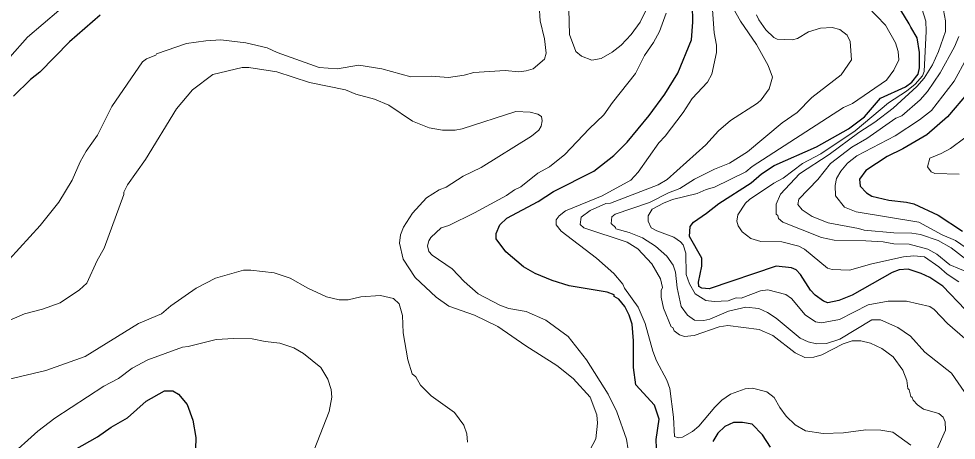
# Model space of a CAD drawing. Extents: x 598.3 to 623.2, y 6902.2 to 6930.1.
# Drawn here: x 619.804 to 621.901, y 6907.601 to 6908.544 of the extents above; entities that cross this region are included whole.
import ezdxf

# ---------------------------------------------------------------- set-up
doc = ezdxf.new("R2010")
doc.units = 0
doc.header["$LTSCALE"] = 0.032
doc.layers.add('1', color=7, linetype='Continuous', lineweight=25)
doc.layers.add('2', color=7, linetype='Continuous', lineweight=13)

msp = doc.modelspace()

# ---------------------------------------------------------------- linework, layer by layer
at = {"layer": '1'}
for points in [[(621.2306, 6907.5828), (621.2299, 6907.6022), (621.2363, 6907.648), (621.226, 6907.6789), (621.1844, 6907.7245), (621.1789, 6907.7631), (621.1796, 6907.8228), (621.1765, 6907.8602), (621.1698, 6907.8807), (621.1602, 6907.8998), (621.1462, 6907.9161), (621.1363, 6907.9223), (621.1363, 6907.9258), (621.1204, 6907.9319), (621.0355, 6907.9459), (620.997, 6907.958), (620.9589, 6907.9741), (620.9335, 6907.9888), (620.8933, 6908.0226), (620.8721, 6908.0515), (620.8721, 6908.0633), (620.8802, 6908.0827), (620.8961, 6908.0979), (620.9657, 6908.1352), (621.0002, 6908.1574), (621.0904, 6908.2024), (621.1353, 6908.2375), (621.1648, 6908.2679), (621.2142, 6908.3275), (621.2492, 6908.3749), (621.2787, 6908.4218), (621.3089, 6908.4965), (621.3123, 6908.5358), (621.3107, 6908.6141)], [(621.9215, 6907.8932), (621.8715, 6907.9454), (621.842, 6907.9652), (621.8227, 6907.9741), (621.7934, 6907.9832), (621.7739, 6907.9823), (621.7576, 6907.9759), (621.6683, 6907.9256), (621.6385, 6907.913), (621.6137, 6907.908), (621.6043, 6907.9118), (621.5855, 6907.9255), (621.5753, 6907.9365), (621.553, 6907.9716), (621.5428, 6907.9819), (621.533, 6907.9865), (621.4986, 6907.9904), (621.3487, 6907.9396), (621.3321, 6907.9411), (621.3255, 6907.9445), (621.3246, 6907.9547), (621.3318, 6907.9902), (621.3318, 6908.008), (621.3044, 6908.0569), (621.3057, 6908.0787), (621.3133, 6908.0884), (621.3429, 6908.1085), (621.3698, 6908.1305), (621.4425, 6908.1767), (621.4656, 6908.1971), (621.494, 6908.2157), (621.589, 6908.2575), (621.6599, 6908.2971), (621.6964, 6908.3244), (621.7315, 6908.3658), (621.7878, 6908.3913), (621.8023, 6908.402), (621.8162, 6908.4199), (621.8191, 6908.4338), (621.8191, 6908.4684), (621.8141, 6908.5007), (621.7997, 6908.525), (621.7957, 6908.5321), (621.7691, 6908.5763)], [(619.9864, 6908.5514), (619.9176, 6908.4923), (619.8514, 6908.4245)], [(619.8514, 6908.4245), (619.83, 6908.4079), (619.7923, 6908.3703)], [(621.9286, 6908.3793), (621.882, 6908.3245)], [(621.882, 6908.3245), (621.8355, 6908.2837), (621.7817, 6908.2526), (621.7466, 6908.2359), (621.6987, 6908.2041), (621.6849, 6908.1849), (621.6864, 6908.1692), (621.7004, 6908.1544), (621.7125, 6908.1467), (621.7508, 6908.1379), (621.79, 6908.1337), (621.8065, 6908.1293), (621.861, 6908.104), (621.9152, 6908.0683)], [(619.9284, 6907.5794), (619.9803, 6907.6086), (620.0105, 6907.6301), (620.0474, 6907.6509), (620.0892, 6907.6885), (620.1298, 6907.7112), (620.1483, 6907.7112), (620.1613, 6907.7039), (620.1808, 6907.6809), (620.1937, 6907.6453), (620.2001, 6907.6071), (620.1978, 6907.5293)], [(621.4861, 6907.5854), (621.468, 6907.613), (621.4448, 6907.6364), (621.4228, 6907.6407), (621.4033, 6907.6407), (621.3839, 6907.6312), (621.3678, 6907.6168), (621.3564, 6907.598)]]:
    msp.add_lwpolyline(points, dxfattribs=at)
at = {"layer": '2'}
for points in [[(621.208, 6908.5655), (621.194, 6908.5359), (621.1741, 6908.5088), (621.1513, 6908.485), (621.1317, 6908.4693), (621.1066, 6908.4551), (621.0858, 6908.4511), (621.0629, 6908.4601), (621.0503, 6908.4707), (621.0364, 6908.5083), (621.0339, 6908.5933)], [(621.0682, 6908.0761), (621.0599, 6908.0831), (621.0623, 6908.0996), (621.0823, 6908.115), (621.1176, 6908.1305), (621.1276, 6908.1313), (621.2341, 6908.1724), (621.2546, 6908.1843), (621.341, 6908.262), (621.3696, 6908.293), (621.3962, 6908.3163), (621.457, 6908.3551), (621.4649, 6908.3625), (621.4824, 6908.3869), (621.4904, 6908.413), (621.4805, 6908.4395), (621.4541, 6908.4861), (621.4187, 6908.538), (621.3952, 6908.5793)], [(621.93, 6907.975), (621.8869, 6907.993), (621.8578, 6908.0173), (621.8376, 6908.0281), (621.7962, 6908.0391), (621.7619, 6908.0402), (621.738, 6908.0448), (621.6988, 6908.0471), (621.6279, 6908.048), (621.5999, 6908.0542), (621.5133, 6908.0885), (621.5034, 6908.0968), (621.5019, 6908.1033), (621.4986, 6908.1065), (621.4986, 6908.1288), (621.5084, 6908.1516), (621.5507, 6908.197), (621.617, 6908.2402), (621.6833, 6908.2893), (621.7192, 6908.3122), (621.7605, 6908.3438), (621.8131, 6908.3924), (621.8292, 6908.4109), (621.8482, 6908.4406), (621.8616, 6908.4707), (621.8774, 6908.5153), (621.8774, 6908.5393), (621.8686, 6908.5877)], [(620.9683, 6908.5731), (620.9708, 6908.5388), (620.9805, 6908.4988), (620.9837, 6908.4664), (620.9798, 6908.4536), (620.9545, 6908.4317), (620.9389, 6908.4269), (620.9225, 6908.4252), (620.8918, 6908.4277), (620.8221, 6908.4236), (620.8002, 6908.4175), (620.7655, 6908.4123), (620.7268, 6908.4155), (620.681, 6908.4139), (620.6165, 6908.4316), (620.5644, 6908.4397), (620.5164, 6908.4317), (620.4757, 6908.4348), (620.3818, 6908.4685), (620.3594, 6908.4786), (620.3116, 6908.49), (620.2558, 6908.4964), (620.2226, 6908.4947), (620.1792, 6908.4883), (620.1124, 6908.465), (620.1104, 6908.4621), (620.0898, 6908.4542), (620.0806, 6908.4471), (620.0121, 6908.3477), (619.9798, 6908.2833), (619.9547, 6908.2477), (619.941, 6908.2234), (619.9232, 6908.1829), (619.8935, 6908.1332), (619.8519, 6908.0809), (619.7583, 6907.98)], [(619.7842, 6908.4575), (619.8233, 6908.5025), (619.8937, 6908.5623)], [(620.7661, 6908.0815), (620.8237, 6908.1095), (620.895, 6908.148), (620.9128, 6908.1608), (620.9273, 6908.1679), (620.9655, 6908.1982), (620.9916, 6908.2121), (621.0259, 6908.24), (621.0804, 6908.2976), (621.113, 6908.3286), (621.1326, 6908.3563), (621.1839, 6908.4216), (621.2038, 6908.4614), (621.2241, 6908.4907), (621.2374, 6908.5155), (621.2527, 6908.5564)], [(621.3551, 6908.5741), (621.3597, 6908.5121), (621.365, 6908.4845), (621.365, 6908.4679), (621.3545, 6908.4198), (621.3446, 6908.4016), (621.3106, 6908.365), (621.2907, 6908.3339), (621.2502, 6908.2812), (621.2362, 6908.2663), (621.1897, 6908.2006), (621.1733, 6908.1825), (621.1093, 6908.1479), (621.0272, 6908.1142), (621.0128, 6908.1028), (621.0064, 6908.0938), (621.0064, 6908.083), (621.0176, 6908.0684), (621.0968, 6908.0084), (621.1353, 6907.974), (621.1552, 6907.9501), (621.1591, 6907.9411), (621.19, 6907.8984), (621.2057, 6907.8621), (621.2225, 6907.7997), (621.231, 6907.7784), (621.254, 6907.7349), (621.2605, 6907.7168), (621.2686, 6907.6527), (621.2707, 6907.6088), (621.2793, 6907.606), (621.2891, 6907.6078), (621.3112, 6907.6202), (621.3255, 6907.632), (621.3609, 6907.6748), (621.3767, 6907.6905), (621.3964, 6907.7038), (621.4292, 6907.7161), (621.4453, 6907.7176), (621.4773, 6907.7088), (621.4939, 6907.6965), (621.5064, 6907.6741), (621.521, 6907.6547), (621.5413, 6907.6351), (621.5642, 6907.6219), (621.6036, 6907.6157), (621.6494, 6907.6174), (621.6988, 6907.6237), (621.7323, 6907.6229), (621.7595, 6907.6188), (621.7997, 6907.5897)], [(621.9205, 6907.8284), (621.882, 6907.8619), (621.852, 6907.8929), (621.8419, 6907.8998), (621.7903, 6907.9119), (621.7493, 6907.9119), (621.7045, 6907.9039), (621.64, 6907.8706), (621.5997, 6907.8634), (621.5865, 6907.8657), (621.5636, 6907.881), (621.5327, 6907.9182), (621.52, 6907.9271), (621.4797, 6907.9369), (621.4632, 6907.9347), (621.4198, 6907.9186), (621.4093, 6907.9191), (621.3907, 6907.9128), (621.3597, 6907.9111), (621.3413, 6907.9136), (621.3169, 6907.9285), (621.3044, 6907.9503), (621.2969, 6907.9719), (621.2961, 6908.0196), (621.2902, 6908.0379), (621.2845, 6908.045), (621.2693, 6908.0552), (621.2317, 6908.0689), (621.2191, 6908.0759), (621.2121, 6908.0908), (621.2121, 6908.1027), (621.2212, 6908.1176), (621.246, 6908.1313), (621.2664, 6908.139), (621.3217, 6908.1528), (621.3415, 6908.162), (621.3605, 6908.1668), (621.4304, 6908.2016), (621.4448, 6908.2133), (621.6489, 6908.3449), (621.6694, 6908.3545), (621.745, 6908.4062), (621.762, 6908.429), (621.7728, 6908.4517), (621.7714, 6908.4708), (621.7653, 6908.49), (621.7434, 6908.5292), (621.703, 6908.5712)], [(621.824, 6908.5666), (621.8331, 6908.5382), (621.8338, 6908.5156), (621.8295, 6908.4259), (621.8257, 6908.4157), (621.8093, 6908.3977), (621.7897, 6908.3817), (621.7494, 6908.3555), (621.6749, 6908.2927), (621.5985, 6908.2415), (621.5572, 6908.2201), (621.5138, 6908.1867), (621.4935, 6908.1757), (621.439, 6908.1396), (621.4298, 6908.1313), (621.4129, 6908.1053), (621.4104, 6908.0906), (621.4134, 6908.0804), (621.4221, 6908.0671), (621.4417, 6908.0518), (621.4639, 6908.0454), (621.511, 6908.0448), (621.5495, 6908.0353), (621.5615, 6908.0279), (621.6135, 6907.9857), (621.624, 6907.983), (621.6624, 6907.9816), (621.7126, 6907.9954), (621.7835, 6908.0107), (621.8061, 6908.0132), (621.8301, 6908.0107), (621.8626, 6907.989), (621.8809, 6907.9722), (621.9071, 6907.955)], [(621.4547, 6908.5528), (621.4594, 6908.5413), (621.4755, 6908.5187), (621.4933, 6908.5019), (621.5006, 6908.4981), (621.535, 6908.4965), (621.5462, 6908.4999), (621.5706, 6908.5142), (621.5976, 6908.5224), (621.6235, 6908.5239), (621.6405, 6908.52), (621.6571, 6908.5071), (621.6637, 6908.4929), (621.6669, 6908.4521), (621.6438, 6908.4184), (621.5784, 6908.3672), (621.5456, 6908.3343), (621.512, 6908.3106), (621.4344, 6908.2461), (621.3942, 6908.2208), (621.3604, 6908.2072), (621.3154, 6908.1846), (621.283, 6908.1643), (621.2573, 6908.1539), (621.215, 6908.1329), (621.1384, 6908.1067), (621.1311, 6908.1005), (621.1293, 6908.0853), (621.1391, 6908.0768), (621.1394, 6908.0738), (621.1697, 6908.0658), (621.1993, 6908.0535), (621.2282, 6908.0349), (621.2535, 6908.0129), (621.2683, 6907.9927), (621.2734, 6907.9765), (621.2768, 6907.9417), (621.286, 6907.8998), (621.3003, 6907.8803), (621.3156, 6907.8693), (621.3369, 6907.8683), (621.3499, 6907.8715), (621.3917, 6907.8892), (621.4309, 6907.8981), (621.4594, 6907.8958), (621.4794, 6907.8867), (621.4984, 6907.8741), (621.5522, 6907.8293), (621.5698, 6907.8212), (621.5887, 6907.8165), (621.6113, 6907.8169), (621.6408, 6907.8268), (621.7123, 6907.8698), (621.7317, 6907.8698), (621.7708, 6907.8527), (621.7988, 6907.8335), (621.8312, 6907.7981), (621.8909, 6907.751), (621.9275, 6907.6977)], [(621.9073, 6908.5043), (621.8975, 6908.4808), (621.8651, 6908.4225), (621.8371, 6908.3809), (621.8205, 6908.3626), (621.7793, 6908.3265), (621.7662, 6908.3214), (621.7015, 6908.276), (621.668, 6908.2564), (621.6197, 6908.2199), (621.592, 6908.1843), (621.5488, 6908.1401), (621.5472, 6908.1283), (621.5569, 6908.1165), (621.5793, 6908.1012), (621.6149, 6908.0869), (621.6829, 6908.0747), (621.6955, 6908.0705), (621.7615, 6908.065), (621.8016, 6908.0641), (621.821, 6908.0609), (621.8607, 6908.0474), (621.8903, 6908.0309), (621.9952, 6907.9496)], [(621.9242, 6908.4549), (621.897, 6908.4043), (621.8457, 6908.3385), (621.8189, 6908.3174), (621.7644, 6908.282), (621.6786, 6908.2374), (621.658, 6908.2203), (621.643, 6908.203), (621.6331, 6908.1864), (621.6306, 6908.1705), (621.631, 6908.1479), (621.6516, 6908.1225), (621.6772, 6908.1118), (621.8178, 6908.0883), (621.87, 6908.0605), (621.8996, 6908.0474), (621.9547, 6908.0094)], [(621.0078, 6907.768), (620.9382, 6907.8117), (620.8758, 6907.8554), (620.8237, 6907.8802), (620.7663, 6907.9009), (620.7374, 6907.921), (620.6909, 6907.9651), (620.6642, 6908.0061), (620.6559, 6908.0416), (620.6583, 6908.0601), (620.6644, 6908.0772), (620.6846, 6908.1091), (620.7165, 6908.1431), (620.7446, 6908.1607), (620.7605, 6908.1671), (620.798, 6908.1915), (620.8383, 6908.2111), (620.9509, 6908.2807), (620.9671, 6908.2944), (620.9729, 6908.3034), (620.9749, 6908.3156), (620.9731, 6908.3248), (620.9652, 6908.3304), (620.9484, 6908.3345), (620.9157, 6908.3361), (620.7962, 6908.2973), (620.7803, 6908.2941), (620.7517, 6908.2941), (620.722, 6908.2996), (620.6847, 6908.3148), (620.6319, 6908.3505), (620.5998, 6908.3637), (620.5577, 6908.375), (620.535, 6908.3847), (620.4541, 6908.4009), (620.3813, 6908.4252), (620.3186, 6908.4348), (620.3041, 6908.4349), (620.2383, 6908.419), (620.1925, 6908.385), (620.157, 6908.3425), (620.0871, 6908.2289), (620.047, 6908.1724), (620.0391, 6908.1561), (620.039, 6908.1508), (619.9951, 6908.0304), (619.979, 6908.0032), (619.9559, 6907.9522), (619.9396, 6907.9369), (619.8969, 6907.9085), (619.8572, 6907.8942), (619.8164, 6907.8836), (619.7774, 6907.8665)], [(621.9203, 6908.2771), (621.8886, 6908.2537), (621.8675, 6908.2421), (621.8422, 6908.2319), (621.8372, 6908.2121), (621.8454, 6908.2009), (621.8535, 6908.1973), (621.9075, 6908.1961)], [(621.1674, 6907.5795), (621.1635, 6907.6033), (621.1421, 6907.6643), (621.1228, 6907.7041), (621.074, 6907.7805), (621.0332, 6907.8325), (620.9831, 6907.8697), (620.9394, 6907.8885), (620.9004, 6907.8955), (620.882, 6907.9021), (620.832, 6907.9286), (620.8003, 6907.9561), (620.7736, 6907.9844), (620.7286, 6908.0149), (620.7212, 6908.0233), (620.7186, 6908.0354), (620.7215, 6908.0471), (620.7258, 6908.054), (620.7486, 6908.0759), (620.7661, 6908.0815)], [(621.8343, 6907.5259), (621.8774, 6907.623), (621.8767, 6907.6419), (621.8724, 6907.652), (621.862, 6907.6602), (621.8283, 6907.6706), (621.8149, 6907.6798), (621.8048, 6907.6907), (621.803, 6907.6963), (621.7997, 6907.6985), (621.7963, 6907.7136), (621.7933, 6907.7163), (621.7909, 6907.7344), (621.7817, 6907.7576), (621.7604, 6907.787), (621.7349, 6907.8059), (621.7096, 6907.8176), (621.6875, 6907.823), (621.6686, 6907.8229), (621.6486, 6907.8162), (621.6004, 6907.7919), (621.5824, 6907.7864), (621.5626, 6907.7857), (621.5407, 6907.7964), (621.4908, 6907.8349), (621.4602, 6907.8488), (621.3901, 6907.8577), (621.371, 6907.8545), (621.3153, 6907.835), (621.293, 6907.8327), (621.2825, 6907.8367), (621.2704, 6907.8456), (621.267, 6907.8527), (621.2635, 6907.8543), (621.2461, 6907.896), (621.2412, 6907.9206), (621.2412, 6907.936), (621.2442, 6907.9425), (621.2394, 6907.9616), (621.2201, 6907.9953), (621.1891, 6908.0287), (621.1653, 6908.0437), (621.0682, 6908.0761)], [(619.7506, 6907.7299), (619.8645, 6907.7564), (619.9522, 6907.788), (620.0719, 6907.862), (620.1234, 6907.8839), (620.144, 6907.9018), (620.2009, 6907.9411), (620.2438, 6907.9637), (620.3069, 6907.9809), (620.3235, 6907.9815), (620.3753, 6907.975), (620.4109, 6907.9636), (620.4506, 6907.9413), (620.4926, 6907.9214), (620.5207, 6907.9152), (620.5407, 6907.9152), (620.5693, 6907.9216), (620.6133, 6907.9249), (620.642, 6907.9176), (620.6549, 6907.9062), (620.6624, 6907.8799), (620.6638, 6907.8408), (620.6745, 6907.7803), (620.6841, 6907.7493), (620.6923, 6907.7425), (620.7025, 6907.7242), (620.7269, 6907.7), (620.7788, 6907.6627), (620.7998, 6907.6346), (620.8065, 6907.6147), (620.808, 6907.5965)], [(620.4447, 6907.5277), (620.4981, 6907.6653), (620.5045, 6907.6974), (620.5028, 6907.7142), (620.4957, 6907.7377), (620.4796, 6907.7636), (620.441, 6907.795), (620.4195, 6907.8071), (620.3882, 6907.818), (620.3551, 6907.8213), (620.3264, 6907.8277), (620.2854, 6907.8285), (620.2455, 6907.8261), (620.1829, 6907.8101), (620.1705, 6907.8092), (620.0928, 6907.7806), (620.0575, 6907.7621)], [(620.0575, 6907.7621), (620.0267, 6907.7386), (619.9943, 6907.7216), (619.8846, 6907.6498), (619.8464, 6907.6212), (619.7804, 6907.561)], [(621.0813, 6907.5782), (621.0947, 6907.6038), (621.0986, 6907.6386), (621.0969, 6907.6575), (621.0824, 6907.6974), (621.0441, 6907.7391), (621.0078, 6907.768)]]:
    msp.add_lwpolyline(points, dxfattribs=at)

doc.saveas('drawing.dxf')
